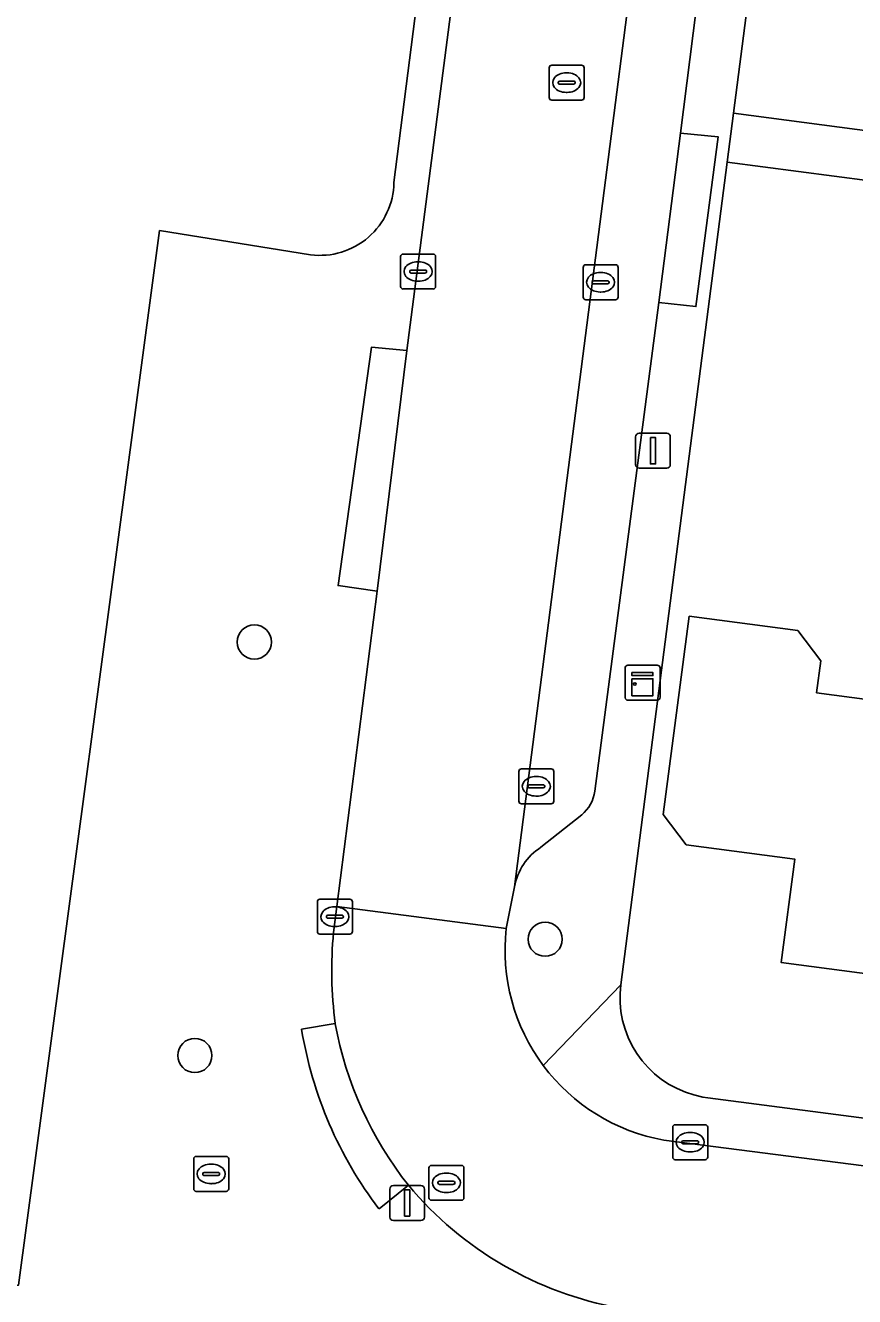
# Model space of a CAD drawing. Extents: x 162184 to 163154, y 385507 to 386516.
# Drawn here: x 162356.78 to 162380.5, y 386197.91 to 386234.27 of the extents above; entities that cross this region are included whole.
import ezdxf

# ---------------------------------------------------------------- set-up
doc = ezdxf.new("R2010")
doc.units = 0
for name, color, linetype in [('IMGEO_Boom', 7, 'Continuous'), ('IMGEO_Erf', 7, 'Continuous'), ('IMGEO_Groenvoorziening', 7, 'Continuous'), ('IMGEO_Kast', 7, 'Continuous'), ('IMGEO_Kolk', 7, 'Continuous'), ('IMGEO_Lichtmast', 7, 'Continuous'), ('IMGEO_Pand', 7, 'Continuous'), ('IMGEO_Parkeervlak_open', 7, 'Continuous'), ('IMGEO_Rijbaan_lokaal_open', 7, 'Continuous'), ('IMGEO_Rioolput', 7, 'Continuous'), ('IMGEO_Voetpad_open', 7, 'Continuous')]:
    doc.layers.add(name, color=color, linetype=linetype)

msp = doc.modelspace()

# ---------------------------------------------------------------- linework, layer by layer
at = {"layer": 'IMGEO_Boom'}
for centre in [(162363.329, 386216.63), (162371.647, 386208.129), (162361.626, 386204.803)]:
    msp.add_circle(centre, 0.489, dxfattribs=at)
at = {"layer": 'IMGEO_Erf'}
for points in [[(162367.319, 386229.773), (162370.111, 386251.594), (162371.03, 386258.537), (162374.369, 386284.313), (162375.27, 386291.27), (162378.714, 386318.092)], [(162381.957, 386229.693), (162376.857, 386230.36), (162373.813, 386206.829), (162373.791, 386206.572), (162373.792, 386206.314), (162373.816, 386206.057), (162373.862, 386205.804), (162373.932, 386205.555), (162374.023, 386205.314), (162374.135, 386205.082), (162374.268, 386204.861), (162374.419, 386204.652), (162374.589, 386204.458), (162374.776, 386204.28), (162374.977, 386204.12), (162375.192, 386203.978), (162375.419, 386203.855), (162375.657, 386203.754), (162375.902, 386203.674), (162376.153, 386203.616), (162376.301, 386203.593), (162416.137, 386198.403)], [(162356.582, 386198.235), (162360.618, 386228.401), (162364.937, 386227.707)], [(162403.922, 386204.1), (162397.443, 386204.955), (162391.239, 386205.773), (162384.979, 386206.599), (162378.396, 386207.467), (162378.786, 386210.422), (162375.683, 386210.832), (162375.021, 386211.697), (162375.771, 386217.368), (162378.872, 386216.958), (162379.535, 386216.094), (162379.413, 386215.177), (162382.948, 386214.711), (162383.303, 386217.407), (162384.135, 386218.165), (162386.461, 386217.859), (162385.994, 386214.309), (162392.259, 386213.483), (162398.463, 386212.664), (162398.969, 386216.489), (162405.416, 386215.636)]]:
    msp.add_lwpolyline(points, dxfattribs=at)
msp.add_arc((162365.205, 386229.805), 2.115, 262.7287, 359.144, dxfattribs=at)
at = {"layer": 'IMGEO_Groenvoorziening'}
msp.add_lwpolyline([(162378.062, 386239.731), (162377.037, 386231.755), (162421.151, 386225.931), (162421.248, 386226.661), (162421.397, 386226.652), (162421.43, 386226.899), (162421.583, 386228.062), (162443.426, 386225.306), (162444.246, 386231.665), (162400.761, 386237.546)], dxfattribs=at)
at = {"layer": 'IMGEO_Kast'}
for p, q in [((162373.935, 386215.04), (162373.935, 386215.881)), ((162373.935, 386215.881), (162373.935, 386215.04)), ((162374.01, 386215.965), (162374.851, 386215.965)), ((162374.851, 386215.965), (162374.01, 386215.965)), ((162374.935, 386215.89), (162374.935, 386215.049)), ((162374.935, 386215.049), (162374.935, 386215.89)), ((162374.86, 386214.965), (162374.019, 386214.965)), ((162374.019, 386214.965), (162374.86, 386214.965))]:
    msp.add_line(p, q, dxfattribs=at)
for points in [[(162374.13, 386215.755), (162374.73, 386215.755), (162374.73, 386215.67), (162374.13, 386215.67), (162374.13, 386215.755)], [(162374.13, 386215.58), (162374.73, 386215.58), (162374.73, 386215.091), (162374.13, 386215.091), (162374.13, 386215.58)]]:
    msp.add_lwpolyline(points, dxfattribs=at)
msp.add_circle((162374.214, 386215.429), 0.0377, dxfattribs=at)
for centre, start, end in [((162374.013, 386215.887), 92.4484, 184.2845), ((162374.013, 386215.887), 92.4484, 184.2845), ((162374.857, 386215.887), 2.4484, 94.2845), ((162374.857, 386215.887), 2.4484, 94.2845), ((162374.013, 386215.043), 182.4484, 274.2845), ((162374.013, 386215.043), 182.4484, 274.2845), ((162374.857, 386215.043), 272.4484, 4.2845), ((162374.857, 386215.043), 272.4484, 4.2845)]:
    msp.add_arc(centre, 0.0779, start, end, dxfattribs=at)
at = {"layer": 'IMGEO_Kolk'}
for p, q in [((162367.513, 386226.802), (162367.513, 386227.654)), ((162367.588, 386227.728), (162368.44, 386227.728)), ((162368.514, 386227.654), (162368.514, 386226.802)), ((162367.815, 386227.271), (162368.213, 386227.271)), ((162368.001, 386227.508), (162368.026, 386227.508)), ((162372.733, 386226.495), (162372.733, 386227.347)), ((162372.808, 386227.421), (162373.66, 386227.421)), ((162373.734, 386227.347), (162373.734, 386226.495)), ((162367.772, 386227.222), (162367.772, 386227.234)), ((162368.21, 386227.185), (162367.812, 386227.185)), ((162368.024, 386226.948), (162367.999, 386226.948)), ((162368.256, 386227.234), (162368.256, 386227.222)), ((162372.992, 386226.915), (162372.992, 386226.927)), ((162373.43, 386226.878), (162373.032, 386226.878)), ((162373.035, 386226.964), (162373.433, 386226.964)), ((162373.221, 386227.201), (162373.246, 386227.201)), ((162373.476, 386226.927), (162373.476, 386226.915)), ((162368.44, 386226.728), (162367.588, 386226.728)), ((162373.244, 386226.641), (162373.219, 386226.641)), ((162373.66, 386226.421), (162372.808, 386226.421)), ((162370.894, 386212.077), (162370.894, 386212.929)), ((162370.969, 386213.003), (162371.821, 386213.003)), ((162371.382, 386212.783), (162371.407, 386212.783)), ((162371.895, 386212.929), (162371.895, 386212.077)), ((162371.153, 386212.497), (162371.153, 386212.509)), ((162371.591, 386212.46), (162371.193, 386212.46)), ((162371.196, 386212.546), (162371.594, 386212.546)), ((162371.637, 386212.509), (162371.637, 386212.497)), ((162371.821, 386212.003), (162370.969, 386212.003)), ((162371.405, 386212.223), (162371.38, 386212.223)), ((162365.131, 386208.348), (162365.131, 386209.2)), ((162365.206, 386209.274), (162366.058, 386209.274)), ((162366.132, 386209.2), (162366.132, 386208.348)), ((162365.39, 386208.768), (162365.39, 386208.78)), ((162365.828, 386208.731), (162365.43, 386208.731)), ((162365.433, 386208.817), (162365.831, 386208.817)), ((162365.619, 386209.054), (162365.644, 386209.054)), ((162365.874, 386208.78), (162365.874, 386208.768)), ((162365.642, 386208.494), (162365.617, 386208.494)), ((162366.058, 386208.274), (162365.206, 386208.274)), ((162375.295, 386201.897), (162375.295, 386202.749)), ((162375.37, 386202.823), (162376.222, 386202.823)), ((162375.783, 386202.603), (162375.808, 386202.603)), ((162376.296, 386202.749), (162376.296, 386201.897)), ((162375.554, 386202.317), (162375.554, 386202.329)), ((162375.992, 386202.28), (162375.594, 386202.28)), ((162375.597, 386202.366), (162375.995, 386202.366)), ((162376.038, 386202.329), (162376.038, 386202.317)), ((162361.593, 386200.991), (162361.593, 386201.843)), ((162361.668, 386201.917), (162362.52, 386201.917)), ((162362.594, 386201.843), (162362.594, 386200.991)), ((162376.222, 386201.823), (162375.37, 386201.823)), ((162375.806, 386202.043), (162375.781, 386202.043)), ((162361.852, 386201.411), (162361.852, 386201.423)), ((162361.895, 386201.46), (162362.293, 386201.46)), ((162362.081, 386201.697), (162362.106, 386201.697)), ((162362.336, 386201.423), (162362.336, 386201.411)), ((162362.29, 386201.374), (162361.892, 386201.374)), ((162362.104, 386201.137), (162362.079, 386201.137)), ((162362.52, 386200.917), (162361.668, 386200.917))]:
    msp.add_line(p, q, dxfattribs=at)
for points in [[(162367.513, 386226.802), (162367.513, 386227.654)], [(162367.588, 386227.728), (162368.44, 386227.728)], [(162368.514, 386227.654), (162368.514, 386226.802)], [(162372.733, 386226.495), (162372.733, 386227.347)], [(162372.808, 386227.421), (162373.66, 386227.421)], [(162373.734, 386227.347), (162373.734, 386226.495)], [(162368.44, 386226.728), (162367.588, 386226.728)], [(162373.66, 386226.421), (162372.808, 386226.421)], [(162370.894, 386212.077), (162370.894, 386212.929)], [(162370.969, 386213.003), (162371.821, 386213.003)], [(162371.895, 386212.929), (162371.895, 386212.077)], [(162371.821, 386212.003), (162370.969, 386212.003)], [(162365.131, 386208.348), (162365.131, 386209.2)], [(162365.206, 386209.274), (162366.058, 386209.274)], [(162366.132, 386209.2), (162366.132, 386208.348)], [(162366.058, 386208.274), (162365.206, 386208.274)], [(162375.295, 386201.897), (162375.295, 386202.749)], [(162375.37, 386202.823), (162376.222, 386202.823)], [(162376.296, 386202.749), (162376.296, 386201.897)], [(162361.593, 386200.991), (162361.593, 386201.843)], [(162361.668, 386201.917), (162362.52, 386201.917)], [(162362.594, 386201.843), (162362.594, 386200.991)], [(162376.222, 386201.823), (162375.37, 386201.823)], [(162362.52, 386200.917), (162361.668, 386200.917)]]:
    msp.add_lwpolyline(points, dxfattribs=at)
for centre, radius, start, end in [((162367.59, 386227.652), 0.0765, 91.552, 178.448), ((162367.59, 386227.652), 0.0765, 91.552, 178.448), ((162368.438, 386227.652), 0.0765, 1.552, 88.448), ((162368.438, 386227.652), 0.0765, 1.552, 88.448), ((162367.812, 386227.231), 0.0403, 85.8775, 175.7526), ((162368.217, 386227.233), 0.0386, 1.7309, 96.639), ((162372.81, 386227.345), 0.0765, 91.552, 178.448), ((162372.81, 386227.345), 0.0765, 91.552, 178.448), ((162373.658, 386227.345), 0.0765, 1.552, 88.448), ((162373.658, 386227.345), 0.0765, 1.552, 88.448), ((162367.809, 386227.221), 0.0366, 178.938, 274.7102), ((162368.213, 386227.228), 0.043, 264.8664, 352.4533), ((162373.032, 386226.924), 0.0403, 85.8775, 175.7526), ((162373.029, 386226.914), 0.0366, 178.938, 274.7102), ((162373.433, 386226.921), 0.043, 264.8664, 352.4533), ((162373.437, 386226.926), 0.0386, 1.7309, 96.639), ((162367.59, 386226.804), 0.0765, 181.552, 268.448), ((162367.59, 386226.804), 0.0765, 181.552, 268.448), ((162368.438, 386226.804), 0.0765, 271.552, 358.448), ((162368.438, 386226.804), 0.0765, 271.552, 358.448), ((162372.81, 386226.497), 0.0765, 181.552, 268.448), ((162372.81, 386226.497), 0.0765, 181.552, 268.448), ((162373.658, 386226.497), 0.0765, 271.552, 358.448), ((162373.658, 386226.497), 0.0765, 271.552, 358.448), ((162370.971, 386212.927), 0.0765, 91.552, 178.448), ((162370.971, 386212.927), 0.0765, 91.552, 178.448), ((162371.819, 386212.927), 0.0765, 1.552, 88.448), ((162371.819, 386212.927), 0.0765, 1.552, 88.448), ((162371.193, 386212.506), 0.0403, 85.8775, 175.7526), ((162371.19, 386212.496), 0.0366, 178.938, 274.7102), ((162371.594, 386212.503), 0.043, 264.8664, 352.4533), ((162371.598, 386212.508), 0.0386, 1.7309, 96.639), ((162370.971, 386212.079), 0.0765, 181.552, 268.448), ((162370.971, 386212.079), 0.0765, 181.552, 268.448), ((162371.819, 386212.079), 0.0765, 271.552, 358.448), ((162371.819, 386212.079), 0.0765, 271.552, 358.448), ((162365.208, 386209.198), 0.0765, 91.552, 178.448), ((162365.208, 386209.198), 0.0765, 91.552, 178.448), ((162366.056, 386209.198), 0.0765, 1.552, 88.448), ((162366.056, 386209.198), 0.0765, 1.552, 88.448), ((162365.43, 386208.777), 0.0403, 85.8775, 175.7526), ((162365.427, 386208.767), 0.0366, 178.938, 274.7102), ((162365.831, 386208.774), 0.043, 264.8664, 352.4533), ((162365.835, 386208.779), 0.0386, 1.7309, 96.639), ((162365.208, 386208.35), 0.0765, 181.552, 268.448), ((162365.208, 386208.35), 0.0765, 181.552, 268.448), ((162366.056, 386208.35), 0.0765, 271.552, 358.448), ((162366.056, 386208.35), 0.0765, 271.552, 358.448), ((162375.372, 386202.747), 0.0765, 91.552, 178.448), ((162375.372, 386202.747), 0.0765, 91.552, 178.448), ((162376.22, 386202.747), 0.0765, 1.552, 88.448), ((162376.22, 386202.747), 0.0765, 1.552, 88.448), ((162375.594, 386202.326), 0.0403, 85.8775, 175.7526), ((162375.591, 386202.316), 0.0366, 178.938, 274.7102), ((162375.995, 386202.323), 0.043, 264.8664, 352.4533), ((162375.999, 386202.328), 0.0386, 1.7309, 96.639), ((162361.67, 386201.841), 0.0765, 91.552, 178.448), ((162361.67, 386201.841), 0.0765, 91.552, 178.448), ((162362.518, 386201.841), 0.0765, 1.552, 88.448), ((162362.518, 386201.841), 0.0765, 1.552, 88.448), ((162375.372, 386201.899), 0.0765, 181.552, 268.448), ((162375.372, 386201.899), 0.0765, 181.552, 268.448), ((162376.22, 386201.899), 0.0765, 271.552, 358.448), ((162376.22, 386201.899), 0.0765, 271.552, 358.448), ((162361.892, 386201.42), 0.0403, 85.8775, 175.7526), ((162362.297, 386201.422), 0.0386, 1.7309, 96.639), ((162361.889, 386201.41), 0.0366, 178.938, 274.7102), ((162362.293, 386201.417), 0.043, 264.8664, 352.4533), ((162361.67, 386200.993), 0.0765, 181.552, 268.448), ((162361.67, 386200.993), 0.0765, 181.552, 268.448), ((162362.518, 386200.993), 0.0765, 271.552, 358.448), ((162362.518, 386200.993), 0.0765, 271.552, 358.448)]:
    msp.add_arc(centre, radius, start, end, dxfattribs=at)
for centre, major_axis, ratio, start_param, end_param in [((162368, 386227.228), (-0.387, 0.002), 0.722429, 4.712389, 7.853982), ((162368.025, 386227.228), (-0.39, 0.002), 0.717154, 1.570796, 4.712389), ((162373.22, 386226.921), (-0.387, 0.002), 0.722429, 4.712389, 7.853982), ((162373.245, 386226.921), (-0.39, 0.002), 0.717154, 1.570796, 4.712389), ((162371.381, 386212.503), (-0.387, 0.002), 0.722429, 4.712389, 7.853982), ((162371.406, 386212.503), (-0.39, 0.002), 0.717154, 1.570796, 4.712389), ((162365.618, 386208.774), (-0.387, 0.002), 0.722429, 4.712389, 7.853982), ((162365.643, 386208.774), (-0.39, 0.002), 0.717154, 1.570796, 4.712389), ((162375.782, 386202.323), (-0.387, 0.002), 0.722429, 4.712389, 7.853982), ((162375.807, 386202.323), (-0.39, 0.002), 0.717154, 1.570796, 4.712389), ((162362.08, 386201.417), (-0.387, 0.002), 0.722429, 4.712389, 7.853982), ((162362.105, 386201.417), (-0.39, 0.002), 0.717154, 1.570796, 4.712389)]:
    msp.add_ellipse(centre, major_axis=major_axis, ratio=ratio, start_param=start_param, end_param=end_param, dxfattribs=at)
at = {"layer": 'IMGEO_Lichtmast'}
for p, q in [((162374.336, 386222.601), (162375.126, 386222.601)), ((162375.126, 386222.601), (162374.336, 386222.601)), ((162374.236, 386221.701), (162374.236, 386222.501)), ((162374.236, 386222.501), (162374.236, 386221.701)), ((162375.226, 386222.501), (162375.226, 386221.701)), ((162375.226, 386221.701), (162375.226, 386222.501)), ((162375.126, 386221.601), (162374.336, 386221.601)), ((162374.336, 386221.601), (162375.126, 386221.601)), ((162367.304, 386201.083), (162368.094, 386201.083)), ((162368.094, 386201.083), (162367.304, 386201.083)), ((162367.204, 386200.183), (162367.204, 386200.983)), ((162367.204, 386200.983), (162367.204, 386200.183)), ((162368.194, 386200.983), (162368.194, 386200.183)), ((162368.194, 386200.183), (162368.194, 386200.983)), ((162368.094, 386200.083), (162367.304, 386200.083)), ((162367.304, 386200.083), (162368.094, 386200.083))]:
    msp.add_line(p, q, dxfattribs=at)
for points in [[(162374.656, 386222.476), (162374.806, 386222.476), (162374.806, 386221.726), (162374.656, 386221.726), (162374.656, 386222.476)], [(162367.624, 386200.958), (162367.774, 386200.958), (162367.774, 386200.208), (162367.624, 386200.208), (162367.624, 386200.958)]]:
    msp.add_lwpolyline(points, dxfattribs=at)
for centre, start, end in [((162374.336, 386222.501), 90, 180), ((162374.336, 386222.501), 90, 180), ((162375.126, 386222.501), 0, 90), ((162375.126, 386222.501), 360, 90), ((162374.336, 386221.701), 180, 270), ((162374.336, 386221.701), 180, 270), ((162375.126, 386221.701), 270, 0), ((162375.126, 386221.701), 270, 0), ((162367.304, 386200.983), 90, 180), ((162367.304, 386200.983), 90, 180), ((162368.094, 386200.983), 0, 90), ((162368.094, 386200.983), 360, 90), ((162367.304, 386200.183), 180, 270), ((162367.304, 386200.183), 180, 270), ((162368.094, 386200.183), 270, 0), ((162368.094, 386200.183), 270, 0)]:
    msp.add_arc(centre, 0.1, start, end, dxfattribs=at)
at = {"layer": 'IMGEO_Pand'}
msp.add_lwpolyline([(162375.021, 386211.697), (162375.683, 386210.832), (162378.786, 386210.422), (162378.396, 386207.467), (162384.979, 386206.599), (162385.994, 386214.309), (162386.461, 386217.859), (162384.135, 386218.165), (162383.303, 386217.407), (162382.948, 386214.711), (162379.413, 386215.177), (162379.535, 386216.094), (162378.872, 386216.958), (162375.771, 386217.368)], close=True, dxfattribs=at)
at = {"layer": 'IMGEO_Parkeervlak_open'}
for points in [[(162376.791, 386256.355), (162370.766, 386209.623)], [(162373.069, 386212.366), (162374.902, 386226.342), (162375.519, 386231.187), (162378.308, 386253.244)], [(162371.525, 386210.758), (162372.694, 386211.684)]]:
    msp.add_lwpolyline(points, dxfattribs=at)
for centre, radius, start, end in [((162371.98, 386212.521), 1.1, 310.4736, 351.9177), ((162372.436, 386209.328), 1.695, 122.4829, 169.974)]:
    msp.add_arc(centre, radius, start, end, dxfattribs=at)
at = {"layer": 'IMGEO_Rijbaan_lokaal_open'}
for points in [[(162379.793, 386317.9), (162379.612, 386316.768), (162376.278, 386291.138), (162375.38, 386284.163), (162372.063, 386258.412), (162371.12, 386251.415), (162367.693, 386224.969), (162366.839, 386218.083), (162365.688, 386209.063), (162370.536, 386208.433), (162370.766, 386209.623), (162376.791, 386256.355)], [(162370.536, 386208.433), (162365.688, 386209.063), (162365.594, 386208.324)], [(162437.003, 386194.478), (162421.738, 386196.39), (162416.792, 386197.026), (162375.043, 386202.382)]]:
    msp.add_lwpolyline(points, dxfattribs=at)
for centre, radius, start, end in [((162376.017, 386207.813), 5.516, 173.5444, 216.6933), ((162377.089, 386207.23), 11.547, 174.5632, 187.544), ((162375.971, 386207.606), 10.501, 190.3821, 218.3432), ((162376.018, 386207.811), 5.516, 216.6672, 259.8161), ((162375.618, 386207.698), 10.285, 219.9623, 259.6606)]:
    msp.add_arc(centre, radius, start, end, dxfattribs=at)
at = {"layer": 'IMGEO_Rioolput'}
for p, q in [((162371.762, 386232.205), (162371.762, 386233.057)), ((162371.837, 386233.131), (162372.689, 386233.131)), ((162372.763, 386233.057), (162372.763, 386232.205)), ((162372.25, 386232.911), (162372.275, 386232.911)), ((162372.021, 386232.625), (162372.021, 386232.637)), ((162372.459, 386232.588), (162372.061, 386232.588)), ((162372.064, 386232.674), (162372.462, 386232.674)), ((162372.273, 386232.351), (162372.248, 386232.351)), ((162372.505, 386232.637), (162372.505, 386232.625)), ((162372.689, 386232.131), (162371.837, 386232.131)), ((162368.322, 386200.735), (162368.322, 386201.587)), ((162368.397, 386201.661), (162369.249, 386201.661)), ((162368.81, 386201.441), (162368.835, 386201.441)), ((162369.323, 386201.587), (162369.323, 386200.735)), ((162368.581, 386201.155), (162368.581, 386201.167)), ((162369.019, 386201.118), (162368.621, 386201.118)), ((162368.624, 386201.204), (162369.022, 386201.204)), ((162369.065, 386201.167), (162369.065, 386201.155)), ((162368.833, 386200.881), (162368.808, 386200.881)), ((162369.249, 386200.661), (162368.397, 386200.661))]:
    msp.add_line(p, q, dxfattribs=at)
for points in [[(162371.762, 386232.205), (162371.762, 386233.057)], [(162371.837, 386233.131), (162372.689, 386233.131)], [(162372.763, 386233.057), (162372.763, 386232.205)], [(162372.689, 386232.131), (162371.837, 386232.131)], [(162368.322, 386200.735), (162368.322, 386201.587)], [(162368.397, 386201.661), (162369.249, 386201.661)], [(162369.323, 386201.587), (162369.323, 386200.735)], [(162369.249, 386200.661), (162368.397, 386200.661)]]:
    msp.add_lwpolyline(points, dxfattribs=at)
for centre, radius, start, end in [((162371.839, 386233.055), 0.0765, 91.552, 178.448), ((162371.839, 386233.055), 0.0765, 91.552, 178.448), ((162372.687, 386233.055), 0.0765, 1.552, 88.448), ((162372.687, 386233.055), 0.0765, 1.552, 88.448), ((162372.061, 386232.634), 0.0403, 85.8775, 175.7526), ((162372.058, 386232.624), 0.0366, 178.938, 274.7102), ((162372.462, 386232.631), 0.043, 264.8664, 352.4533), ((162372.466, 386232.636), 0.0386, 1.7309, 96.639), ((162371.839, 386232.207), 0.0765, 181.552, 268.448), ((162371.839, 386232.207), 0.0765, 181.552, 268.448), ((162372.687, 386232.207), 0.0765, 271.552, 358.448), ((162372.687, 386232.207), 0.0765, 271.552, 358.448), ((162368.399, 386201.585), 0.0765, 91.552, 178.448), ((162368.399, 386201.585), 0.0765, 91.552, 178.448), ((162369.247, 386201.585), 0.0765, 1.552, 88.448), ((162369.247, 386201.585), 0.0765, 1.552, 88.448), ((162368.621, 386201.164), 0.0403, 85.8775, 175.7526), ((162368.618, 386201.154), 0.0366, 178.938, 274.7102), ((162369.022, 386201.161), 0.043, 264.8664, 352.4533), ((162369.026, 386201.166), 0.0386, 1.7309, 96.639), ((162368.399, 386200.737), 0.0765, 181.552, 268.448), ((162368.399, 386200.737), 0.0765, 181.552, 268.448), ((162369.247, 386200.737), 0.0765, 271.552, 358.448), ((162369.247, 386200.737), 0.0765, 271.552, 358.448)]:
    msp.add_arc(centre, radius, start, end, dxfattribs=at)
for centre, major_axis, ratio, start_param, end_param in [((162372.249, 386232.631), (-0.387, 0.002), 0.722429, 4.712389, 7.853982), ((162372.274, 386232.631), (-0.39, 0.002), 0.717154, 1.570796, 4.712389), ((162368.809, 386201.161), (-0.387, 0.002), 0.722429, 4.712389, 7.853982), ((162368.834, 386201.161), (-0.39, 0.002), 0.717154, 1.570796, 4.712389)]:
    msp.add_ellipse(centre, major_axis=major_axis, ratio=ratio, start_param=start_param, end_param=end_param, dxfattribs=at)
at = {"layer": 'IMGEO_Voetpad_open'}
for points in [[(162371.594, 386204.517), (162373.813, 386206.829), (162376.857, 386230.36), (162377.037, 386231.755), (162378.062, 386239.731), (162378.219, 386240.944), (162379.383, 386250), (162380.058, 386255.254)], [(162378.308, 386253.244), (162375.519, 386231.187), (162376.6, 386231.076), (162375.959, 386226.225), (162374.902, 386226.342), (162373.069, 386212.366)], [(162366.839, 386218.083), (162365.724, 386218.245), (162366.678, 386225.064), (162367.693, 386224.969), (162371.12, 386251.415), (162370.111, 386251.594), (162367.319, 386229.773)], [(162421.151, 386225.931), (162377.037, 386231.755), (162376.857, 386230.36), (162381.957, 386229.693), (162387.913, 386228.914), (162387.864, 386228.54), (162390.66, 386228.176), (162390.688, 386228.391), (162394.171, 386227.932), (162397.839, 386227.447), (162397.81, 386227.229), (162403.324, 386226.502)], [(162364.937, 386227.707), (162360.618, 386228.401), (162356.582, 386198.235), (162355.492, 386198.013), (162356.255, 386195.346), (162373.114, 386193.137), (162373.772, 386197.58)], [(162365.594, 386208.324), (162365.688, 386209.063), (162366.839, 386218.083)], [(162372.694, 386211.684), (162371.525, 386210.758)], [(162370.766, 386209.623), (162370.536, 386208.433)], [(162376.301, 386203.593), (162376.153, 386203.616), (162375.902, 386203.674), (162375.657, 386203.754), (162375.419, 386203.855), (162375.192, 386203.978), (162374.977, 386204.12), (162374.776, 386204.28), (162374.589, 386204.458), (162374.419, 386204.652), (162374.268, 386204.861), (162374.135, 386205.082), (162374.023, 386205.314), (162373.932, 386205.555), (162373.862, 386205.804), (162373.816, 386206.057), (162373.792, 386206.314), (162373.791, 386206.572), (162373.813, 386206.829), (162371.594, 386204.517)], [(162365.642, 386205.714), (162364.68, 386205.555)], [(162364.68, 386205.555), (162365.642, 386205.714)], [(162375.043, 386202.382), (162416.792, 386197.026), (162416.921, 386198.301), (162416.137, 386198.403), (162376.301, 386203.593)], [(162366.894, 386200.414), (162367.735, 386201.092)], [(162367.735, 386201.092), (162366.894, 386200.414)]]:
    msp.add_lwpolyline(points, dxfattribs=at)
for points in [[(162375.519, 386231.187), (162374.902, 386226.342), (162375.959, 386226.225), (162376.6, 386231.076)], [(162366.839, 386218.083), (162367.693, 386224.969), (162366.678, 386225.064), (162365.724, 386218.245)]]:
    msp.add_lwpolyline(points, close=True, dxfattribs=at)
for centre, radius, start, end in [((162365.205, 386229.805), 2.115, 262.7287, 359.144), ((162371.98, 386212.521), 1.1, 310.4736, 351.9177), ((162372.436, 386209.328), 1.695, 122.4829, 169.974), ((162376.017, 386207.813), 5.516, 173.5444, 216.6933), ((162377.089, 386207.23), 11.547, 174.5632, 187.544), ((162376.119, 386207.434), 11.593, 189.329, 217.2698), ((162376.119, 386207.434), 11.593, 189.329, 217.2698), ((162375.971, 386207.606), 10.501, 190.3821, 218.3432), ((162376.018, 386207.811), 5.516, 216.6672, 259.8161), ((162375.618, 386207.698), 10.285, 219.9623, 259.6606)]:
    msp.add_arc(centre, radius, start, end, dxfattribs=at)

doc.saveas('drawing.dxf')
